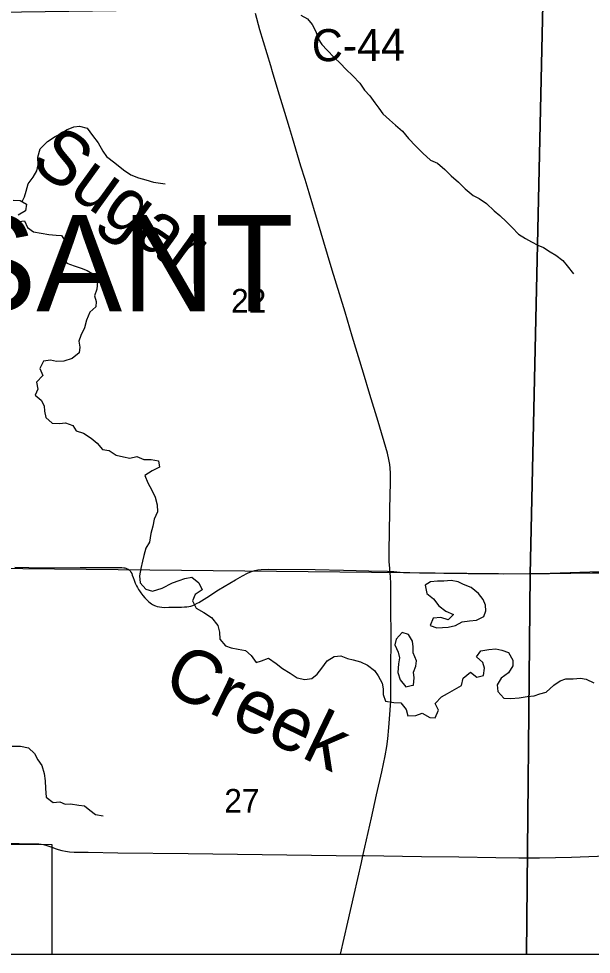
# Model space of a CAD drawing. Extents: x -8.5 to 18.7, y -20.3 to 7.
# Drawn here: x -6.737 to -4.708, y -20.262 to -16.948 of the extents above; entities that cross this region are included whole.
import ezdxf

# ---------------------------------------------------------------- set-up
doc = ezdxf.new("R2010")
doc.units = 0
for name, color, linetype in [('GM_X_Corporation', 7, 'Continuous'), ('GM_X_County_Road', 7, 'Continuous'), ('GM_X_County_Road_Text', 7, 'Continuous'), ('GM_X_Minor_Lake', 7, 'Continuous'), ('GM_X_Minor_River', 7, 'Continuous'), ('GM_X_Minor_River_Text', 7, 'Continuous'), ('GM_X_Section', 7, 'Continuous'), ('GM_X_Section_Text', 7, 'Continuous'), ('GM_X_Township_Road', 7, 'Continuous'), ('GM_X_Township_Text', 7, 'Continuous'), ('GM_X_Unincorporated_Text', 7, 'Continuous'), ('SH_Cut_Line', 7, 'Continuous')]:
    doc.layers.add(name, color=color, linetype=linetype)

msp = doc.modelspace()

# ---------------------------------------------------------------- linework, layer by layer
at = {"layer": 'GM_X_Corporation'}
msp.add_lwpolyline([(-8.4587, -10.6981), (-8.4587, -20.262), (-0.9232, -20.262)], dxfattribs=at)
at = {"layer": 'GM_X_County_Road'}
for points in [[(-5.4216, -18.9055), (-5.4224, -18.8955), (-5.4239, -18.8707), (-5.4239, -18.8461), (-5.4234, -18.7529), (-5.4225, -18.7069), (-5.4217, -18.6771), (-5.4208, -18.6448), (-5.4203, -18.6187), (-5.42, -18.6088), (-5.4195, -18.5889), (-5.4194, -18.5802), (-5.4196, -18.5578), (-5.4204, -18.5403), (-5.4219, -18.5266), (-5.4251, -18.5094), (-5.4306, -18.4865), (-5.4636, -18.3743), (-5.493, -18.2793), (-5.5159, -18.2031), (-5.5553, -18.0721), (-5.5804, -17.9875), (-5.6005, -17.9222), (-5.6258, -17.8389), (-5.6426, -17.7829), (-5.6785, -17.6639), (-5.7078, -17.565), (-5.722, -17.5173), (-5.7369, -17.4698), (-5.7667, -17.3698), (-5.7771, -17.334), (-5.7937, -17.2793), (-5.8175, -17.2034), (-5.8374, -17.1354), (-5.8436, -17.1151), (-5.8826, -16.9866), (-5.8982, -16.9291)], [(-5.5172, -19.9132), (-5.5106, -19.8828), (-5.4869, -19.7786), (-5.4689, -19.6973), (-5.4507, -19.616), (-5.4389, -19.5587), (-5.4328, -19.5257), (-5.4291, -19.4985), (-5.4251, -19.4589), (-5.4203, -19.397), (-5.4192, -19.3797), (-5.4189, -19.3662), (-5.4188, -19.3536), (-5.4186, -19.3275), (-5.4186, -19.3052), (-5.4188, -19.2853), (-5.4187, -19.258), (-5.4181, -19.2406), (-5.4182, -19.2344), (-5.4181, -19.2157), (-5.4178, -19.1797), (-5.4176, -19.1536), (-5.4179, -19.1226), (-5.4177, -19.1039), (-5.4178, -19.0915), (-5.4181, -19.0791), (-5.4183, -19.0617), (-5.4184, -19.0431), (-5.4184, -19.0283), (-5.4182, -19.0071), (-5.419, -18.9513), (-5.4202, -18.9227), (-5.4216, -18.9055)], [(-5.5963, -20.262), (-5.5703, -20.1485), (-5.5482, -20.0503), (-5.5222, -19.9363), (-5.5172, -19.9132)], [(-4.3453, -19.9058), (-4.3851, -19.9075), (-4.4443, -19.9088), (-4.5715, -19.9125), (-4.6859, -19.9161), (-4.7779, -19.9187), (-4.8923, -19.9217), (-4.9645, -19.9215), (-5.0466, -19.9202), (-5.1771, -19.9183), (-5.3101, -19.9165), (-5.5105, -19.9133), (-5.5172, -19.9132)]]:
    msp.add_lwpolyline(points, dxfattribs=at)
at = {"layer": 'GM_X_Minor_Lake'}
for points in [[(-5.14, -19.0811), (-5.1145, -19.0784), (-5.0895, -19.0656), (-5.0818, -19.0452), (-5.0832, -19.0255), (-5.0914, -19.0057), (-5.1079, -18.9844), (-5.1343, -18.9622), (-5.1607, -18.9515), (-5.1803, -18.943), (-5.2045, -18.9383), (-5.231, -18.9397), (-5.253, -18.9404), (-5.2779, -18.9425), (-5.2969, -18.9545)], [(-5.2969, -18.9545), (-5.291, -18.9834), (-5.2677, -19.0032), (-5.2482, -19.0276), (-5.2233, -19.0459), (-5.1969, -19.0582), (-5.2159, -19.0771), (-5.2416, -19.0693), (-5.2689, -19.0707), (-5.2789, -19.0972), (-5.2555, -19.1057), (-5.2358, -19.1042), (-5.2153, -19.1036), (-5.1896, -19.0977), (-5.1653, -19.0842), (-5.14, -19.0811)], [(-5.3465, -19.3102), (-5.3384, -19.3084), (-5.336, -19.2827), (-5.3381, -19.2622), (-5.3304, -19.2417), (-5.3273, -19.222), (-5.3392, -19.1939), (-5.3398, -19.1727), (-5.3412, -19.1522), (-5.3555, -19.1286), (-5.3781, -19.1217), (-5.4002, -19.1458)], [(-5.4002, -19.1458), (-5.4041, -19.1663), (-5.3922, -19.1921), (-5.3877, -19.2118), (-5.3909, -19.2331), (-5.3934, -19.2634), (-5.3852, -19.29), (-5.3649, -19.3143), (-5.3465, -19.3102)]]:
    msp.add_lwpolyline(points, dxfattribs=at)
at = {"layer": 'GM_X_Minor_River'}
for points in [[(-5.7368, -16.9346), (-5.7142, -16.9476), (-5.6977, -16.9682), (-5.6842, -16.9926), (-5.676, -17.0184), (-5.6633, -17.0389), (-5.6445, -17.0588), (-5.6189, -17.0855), (-5.5963, -17.1068), (-5.5783, -17.1267), (-5.5527, -17.1495), (-5.5286, -17.1762), (-5.5121, -17.2013), (-5.4933, -17.2204), (-5.4753, -17.2455), (-5.461, -17.2646), (-5.4468, -17.2844), (-5.4234, -17.3058), (-5.4024, -17.3248), (-5.3767, -17.3455), (-5.3557, -17.3714), (-5.3294, -17.3988), (-5.3046, -17.424), (-5.2782, -17.4492), (-5.2533, -17.4592), (-5.2277, -17.4813), (-5.2052, -17.5042), (-5.1788, -17.5263), (-5.1547, -17.55), (-5.1269, -17.5744), (-5.1057, -17.5851), (-5.0794, -17.6027), (-5.0523, -17.6279), (-5.0319, -17.6447), (-5.0086, -17.6676), (-4.9883, -17.6867), (-4.9657, -17.7103), (-4.9416, -17.7264), (-4.9197, -17.7386), (-4.8979, -17.7494), (-4.8782, -17.7578), (-4.8541, -17.7731), (-4.8345, -17.7854), (-4.8089, -17.8045), (-4.7939, -17.8235), (-4.7713, -17.8509)], [(-6.7243, -17.5953), (-6.7159, -17.5791), (-6.7105, -17.5587), (-6.7028, -17.5321), (-6.6852, -17.5087), (-6.6729, -17.4867), (-6.6682, -17.4648), (-6.6696, -17.4382), (-6.6603, -17.4086), (-6.6351, -17.3822), (-6.6078, -17.3649), (-6.5888, -17.3559), (-6.5675, -17.3416), (-6.5416, -17.3303), (-6.5219, -17.3282), (-6.4947, -17.3359), (-6.4759, -17.3619), (-6.4556, -17.3878), (-6.4384, -17.4168), (-6.4256, -17.4358), (-6.3962, -17.458), (-6.3653, -17.4825), (-6.3397, -17.5001), (-6.3125, -17.5117), (-6.2867, -17.5179), (-6.2595, -17.5264), (-6.2185, -17.5326)], [(-6.7562, -17.591), (-6.7312, -17.5912), (-6.7093, -17.6042), (-6.7132, -17.6285), (-6.7391, -17.6435)], [(-6.743, -17.6671), (-6.7165, -17.6642), (-6.706, -17.687), (-6.6841, -17.7023), (-6.6569, -17.7078), (-6.6296, -17.7118), (-6.6047, -17.7142), (-6.585, -17.7151), (-6.57, -17.7387), (-6.5701, -17.7637), (-6.5771, -17.788), (-6.5659, -17.8131), (-6.5409, -17.8231), (-6.5152, -17.8309), (-6.4941, -17.8394), (-6.4684, -17.8547), (-6.458, -17.8791), (-6.4596, -17.9056), (-6.4689, -17.9291), (-6.4629, -17.9489), (-6.4638, -17.9679), (-6.4844, -17.9875), (-6.4967, -18.0155), (-6.5037, -18.0428), (-6.5167, -18.0701), (-6.5237, -18.0898), (-6.52, -18.111), (-6.5224, -18.1308), (-6.5476, -18.1511), (-6.5772, -18.1608), (-6.6029, -18.1614), (-6.6241, -18.1575), (-6.6484, -18.1612), (-6.6622, -18.1869), (-6.6517, -18.2112), (-6.6739, -18.2347), (-6.6695, -18.2605), (-6.6787, -18.2817), (-6.6576, -18.2993), (-6.6471, -18.3191), (-6.6457, -18.3381), (-6.6406, -18.3609), (-6.6187, -18.3808), (-6.5922, -18.3817), (-6.571, -18.3795), (-6.5445, -18.3888), (-6.5333, -18.4078), (-6.5068, -18.4164), (-6.4804, -18.434), (-6.4585, -18.4516), (-6.4405, -18.4737), (-6.4163, -18.4776), (-6.3914, -18.4937), (-6.3657, -18.4999), (-6.343, -18.5039), (-6.3187, -18.4987), (-6.293, -18.5095), (-6.268, -18.5096), (-6.2415, -18.5136), (-6.2379, -18.5364), (-6.2645, -18.5491), (-6.2903, -18.5664), (-6.2791, -18.5923), (-6.2649, -18.6182), (-6.2529, -18.6426), (-6.2463, -18.6692), (-6.2457, -18.6943), (-6.2572, -18.72), (-6.2612, -18.7458), (-6.2682, -18.7716), (-6.2737, -18.8019), (-6.2859, -18.8231), (-6.2937, -18.8496), (-6.2983, -18.8693), (-6.3038, -18.8951), (-6.3093, -18.9216), (-6.3071, -18.946), (-6.2861, -18.9689), (-6.2626, -18.9758), (-6.2285, -18.9654)], [(-6.2285, -18.9654), (-6.192, -18.9457), (-6.1678, -18.9375), (-6.148, -18.9308), (-6.1238, -18.9264), (-6.0982, -18.9463), (-6.087, -18.9706), (-6.1113, -18.9871), (-6.1213, -19.0098), (-6.1078, -19.0364), (-6.0814, -19.051), (-6.0543, -19.0693), (-6.0317, -19.0968), (-6.0251, -19.1211), (-6.0245, -19.1461), (-6.0042, -19.169), (-5.9846, -19.1767), (-5.9596, -19.1814), (-5.9332, -19.1853), (-5.9136, -19.2036), (-5.8956, -19.228), (-5.8766, -19.222), (-5.8516, -19.213), (-5.8252, -19.2314), (-5.8019, -19.249), (-5.7747, -19.2658), (-5.7506, -19.2826), (-5.7234, -19.2881), (-5.6984, -19.2852), (-5.6794, -19.2694), (-5.6626, -19.2482), (-5.6443, -19.2225), (-5.6193, -19.2075), (-5.5958, -19.2046), (-5.5724, -19.2146), (-5.552, -19.2193), (-5.5263, -19.2255), (-5.5006, -19.2378), (-5.4758, -19.2569), (-5.4638, -19.2759), (-5.4496, -19.3017), (-5.4459, -19.3215), (-5.4453, -19.3412), (-5.4371, -19.3655), (-5.4076, -19.3702), (-5.3827, -19.3711), (-5.3646, -19.3947), (-5.3587, -19.4168), (-5.3299, -19.4162), (-5.308, -19.4079), (-5.2808, -19.4233), (-5.2611, -19.4241), (-5.2496, -19.3976), (-5.2616, -19.3733), (-5.2388, -19.3499), (-5.2183, -19.3387), (-5.1681, -19.3101), (-5.1627, -19.2844), (-5.1368, -19.2625), (-5.1135, -19.2801), (-5.0907, -19.2742), (-5.0868, -19.2484), (-5.0927, -19.2287), (-5.1146, -19.2088), (-5.0993, -19.1869), (-5.0713, -19.1818), (-5.0463, -19.1804), (-5.0251, -19.1851), (-5.0017, -19.1928), (-4.986, -19.2202), (-4.9869, -19.2399), (-5.0014, -19.2648), (-5.028, -19.2836), (-5.0418, -19.307), (-5.0396, -19.3313), (-5.0178, -19.3542), (-4.9929, -19.3559), (-4.9641, -19.353), (-4.9361, -19.3493), (-4.9111, -19.3464), (-4.8906, -19.3397), (-4.8679, -19.333), (-4.8405, -19.3089), (-4.8185, -19.2931), (-4.7987, -19.2857), (-4.773, -19.2858), (-4.7465, -19.2837), (-4.7269, -19.2876), (-4.6997, -19.3006)], [(-6.7594, -19.5248), (-6.7306, -19.5242), (-6.7018, -19.5312), (-6.6807, -19.5511), (-6.6688, -19.5732), (-6.6545, -19.593), (-6.6464, -19.6211), (-6.6435, -19.6477), (-6.6414, -19.6743), (-6.6401, -19.7054), (-6.6152, -19.7246), (-6.5917, -19.7224), (-6.5721, -19.7301), (-6.5531, -19.7287), (-6.5244, -19.7342), (-6.5039, -19.7366), (-6.4843, -19.7511), (-6.4647, -19.7664), (-6.4375, -19.7719)]]:
    msp.add_lwpolyline(points, dxfattribs=at)
at = {"layer": 'GM_X_Section'}
for points in [[(-4.8803, -16.8978), (-2.8804, -16.8389), (-2.9125, -18.848), (-4.9245, -18.9152)], [(-6.8119, -16.9248), (-4.8803, -16.8978), (-4.9245, -18.9152), (-6.9481, -18.8937), (-6.9297, -17.5727), (-6.9291, -17.4939), (-6.8886, -17.439), (-6.873, -17.4115), (-6.8551, -17.3757), (-6.8396, -17.3316), (-6.8241, -17.291), (-6.8062, -17.2385), (-6.8002, -17.2051), (-6.7931, -17.1728), (-6.7919, -17.1335), (-6.7907, -17.1036), (-6.7943, -17.0714), (-6.7971, -17.0342), (-6.7978, -17.0237), (-6.8026, -16.9986), (-6.8098, -16.9592)]]:
    msp.add_lwpolyline(points, close=True, dxfattribs=at)
at = {"layer": 'GM_X_Township_Road'}
for points in [[(-6.7508, -18.891), (-6.6515, -18.8924), (-6.5186, -18.8922), (-6.413, -18.8915), (-6.3794, -18.8917), (-6.3712, -18.892), (-6.3644, -18.8926), (-6.3608, -18.8932), (-6.3571, -18.8943), (-6.3526, -18.896), (-6.3489, -18.8977), (-6.3452, -18.9003), (-6.3417, -18.9041), (-6.3391, -18.908), (-6.3366, -18.9136), (-6.3345, -18.9189), (-6.3317, -18.9271), (-6.328, -18.9369), (-6.3239, -18.9473), (-6.319, -18.9573), (-6.316, -18.9632), (-6.3123, -18.9692), (-6.3091, -18.9746), (-6.3042, -18.9817), (-6.2975, -18.9907), (-6.2905, -18.9994), (-6.281, -19.0092), (-6.276, -19.0134), (-6.2713, -19.017), (-6.2668, -19.02), (-6.2629, -19.0224), (-6.2563, -19.0258), (-6.252, -19.0279), (-6.2466, -19.0297), (-6.2386, -19.0313), (-6.2301, -19.0321), (-6.2188, -19.0331), (-6.2052, -19.0327), (-6.1804, -19.0325), (-6.1604, -19.0319), (-6.1489, -19.0315), (-6.1409, -19.0309), (-6.1344, -19.0298), (-6.1275, -19.0285), (-6.1202, -19.026), (-6.1132, -19.0229), (-6.1047, -19.0187), (-6.0982, -19.0152), (-6.0708, -18.998), (-6.0288, -18.9714), (-5.9692, -18.9353), (-5.9445, -18.9211), (-5.9258, -18.9114), (-5.9122, -18.9056), (-5.9004, -18.9021), (-5.8896, -18.8999), (-5.8773, -18.8985), (-5.8536, -18.898), (-5.6871, -18.8993), (-5.5864, -18.9016), (-5.4963, -18.9035), (-5.4298, -18.905), (-5.4216, -18.9055)], [(-5.4216, -18.9055), (-5.4075, -18.9065), (-5.3853, -18.9083), (-5.3172, -18.9109), (-5.145, -18.9128), (-5.0193, -18.9137), (-4.9283, -18.913), (-4.8563, -18.9133), (-4.7039, -18.911), (-4.6295, -18.9101), (-4.4794, -18.9076), (-4.4036, -18.9049), (-4.3391, -18.903), (-4.2349, -18.9025), (-4.166, -18.9016), (-4.1527, -18.9012)], [(-6.9538, -19.8699), (-6.9042, -19.8698), (-6.8011, -19.8701), (-6.7352, -19.8696), (-6.678, -19.8702), (-6.6658, -19.8709), (-6.6577, -19.8719), (-6.6488, -19.8733), (-6.6333, -19.8773), (-6.6198, -19.882), (-6.6042, -19.8879), (-6.5965, -19.8909), (-6.584, -19.8945), (-6.5715, -19.8972), (-6.5566, -19.8988), (-6.5404, -19.8998), (-6.4906, -19.9003), (-6.3862, -19.9022), (-6.1364, -19.9051), (-5.7871, -19.9098), (-5.6118, -19.912), (-5.5172, -19.9132)]]:
    msp.add_lwpolyline(points, dxfattribs=at)
at = {"layer": 'GM_X_Unincorporated_Text'}
for points in [[(-4.9384, -20.262), (-2.9298, -20.262), (-2.9125, -18.848), (-4.9245, -18.9152)], [(-6.6192, -20.262), (-4.9384, -20.262), (-4.9245, -18.9152), (-6.9481, -18.8937), (-6.9548, -19.8714), (-6.6196, -19.8729)]]:
    msp.add_lwpolyline(points, close=True, dxfattribs=at)
at = {"layer": 'SH_Cut_Line'}
msp.add_lwpolyline([(-8.4587, -10.6981), (-8.4587, -20.262), (18.7413, -20.262), (18.7413, -10.9039)], dxfattribs=at)

# ---------------------------------------------------------------- texts
at = {"layer": 'GM_X_County_Road_Text'}
msp.add_text('C-44', height=0.11364, rotation=0.3429, dxfattribs=at).set_placement((-5.6981, -17.0985))
at = {"layer": 'GM_X_Minor_River_Text'}
for s, height, rotation, p in [('Sugar', 0.18948, 324.1965, (-6.7016, -17.4678)), ('Creek', 0.18946, 334.1998, (-6.234, -19.3238))]:
    msp.add_text(s, height=height, rotation=rotation, dxfattribs=at).set_placement(p)
at = {"layer": 'GM_X_Section_Text'}
for s, p in [('22', (-5.9843, -17.9886)), ('27', (-6.0085, -19.7601))]:
    msp.add_text(s, height=0.08371, rotation=0, dxfattribs=at).set_placement(p)
at = {"layer": 'GM_X_Township_Text'}
msp.add_text('PLEASANT', height=0.34091, rotation=0, dxfattribs=at).set_placement((-8.1444, -17.9838))

doc.saveas('drawing.dxf')
